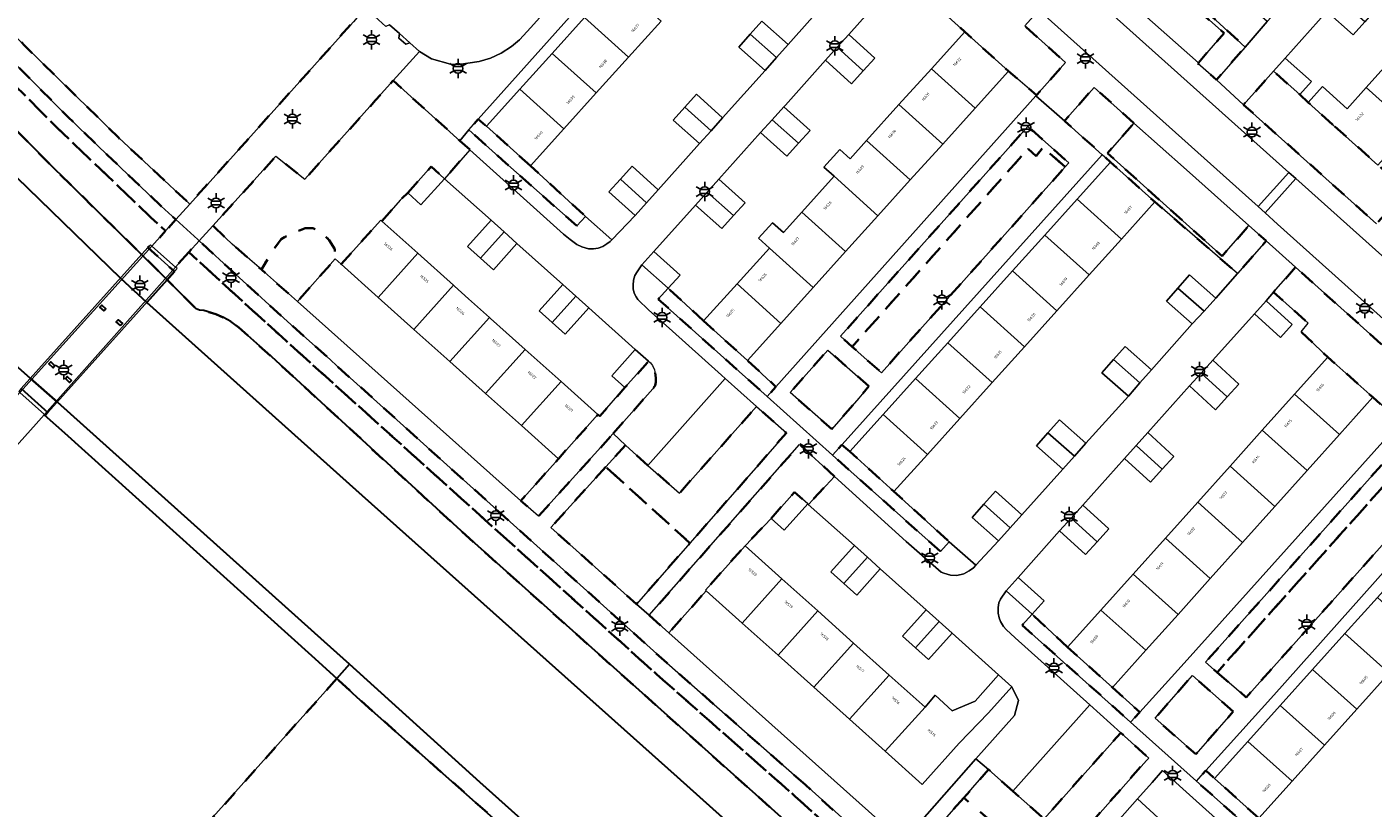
# Model space of a CAD drawing. Extents: x 105780 to 185197, y 477999 to 525027.
# Tile 289 of 562: x 107018 to 107194, y 478850 to 478952. Entities that reach past the tile are written whole.
import ezdxf
from ezdxf.enums import TextEntityAlignment as Align

# ---------------------------------------------------------------- set-up
doc = ezdxf.new("R2010")
doc.units = 0
doc.linetypes.add('XX-HIDDEN', pattern=[4, 2, -2])
for name, color, linetype, lineweight in [('B-GV-GR-MATERIAALGRENS-G', 252, 'XX-HIDDEN', 35), ('B-RO-IE-MEUBILAIR_WEGMEUBILAIR-S', 252, 'Continuous', 25), ('B-WE-GW-WATERGANG_SLOOT_INSTEEK-G', 252, 'Continuous', 30), ('B-XX-KG-KADASTRAAL_BEBOUWING-G', 252, 'Continuous', 20), ('B1-WE-KW-KUNSTWERK_DEK-BRUG', 252, 'Continuous', 18), ('B1-WE-KW-KUNSTWERK_LANDHOOFD-GV', 252, 'Continuous', 18), ('B1-WE-KW-KUNSTWERK_PIJLER-GV', 252, 'Continuous', 18), ('B1-WE-OG-BEBOUWING-T18', 7, 'Continuous', 18), ('B1-WE-OG-TERREIN_ERF-GV', 252, 'Continuous', 18), ('B1-WE-VH-VERHARDING_ASFALT-GV', 252, 'Continuous', 18), ('B1-WE-VH-VERHARDING_BETONSTRAATSTEEN-GV', 252, 'Continuous', 18), ('B1-WE-VH-VERHARDING_TEGEL-GV', 252, 'Continuous', 18)]:
    doc.layers.add(name, color=color, linetype=linetype, lineweight=lineweight)
doc.styles.add('NLCS-ISO', font='NLCS-ISO.ttf')
doc.styles.add('NLCS-ISO-M200-T18', font='NLCS-ISO.ttf', dxfattribs={"height": 0.36})

# ---------------------------------------------------------------- blocks, each defined once
blk = doc.blocks.new('B-SIE-WEG_LICHTMAST-SO')
at = {"ltscale": 0.1}
for p, q in [((-1.1, 0.63), (-2.19, 1.27)), ((0, 1.27), (0, 2.53)), ((1.1, 0.63), (2.19, 1.27)), ((-1.1, -0.63), (-2.19, -1.27)), ((0, -1.27), (0, -2.53)), ((1.1, -0.63), (2.19, -1.27))]:
    blk.add_line(p, q, dxfattribs=at)
at = {"flags": 128}
for points in [[(-1.16, 0.5), (1.16, 0.5)], [(-1.16, -0.5), (1.16, -0.5)]]:
    blk.add_lwpolyline(points, dxfattribs=at)
at = {"ltscale": 0.1}
blk.add_circle((0, 0), 1.27, dxfattribs=at)
at = {"style": 'NLCS-ISO'}
blk.add_attdef('TYPE', text='', height=1.8, dxfattribs=at).set_placement((0, 2.53), align=Align.BOTTOM_CENTER)

msp = doc.modelspace()

# ---------------------------------------------------------------- linework, layer by layer
at = {"layer": 'B-GV-GR-MATERIAALGRENS-G', "flags": 128}
for points in [[(106955.687, 479013.851), (106954.432, 479015.221), (106949.094, 479020.837), (106909.874, 479059.641), (106904.027, 479065.658), (106901.882, 479067.949), (106898.43, 479072.446), (106896.895, 479074.446), (106893.265, 479079.818), (106891.891, 479078.309), (106893.202, 479076.474), (106895.307, 479073.227), (106900.422, 479066.582), (106908.467, 479058.219), (106947.687, 479019.415), (106952.982, 479013.843), (106969.197, 478996.144), (107000.393, 478961.205), (107007.484, 478953.763), (107022.168, 478938.989), (107034.397, 478927.301), (107036.313, 478925.546), (107037.648, 478927.034), (107035.748, 478928.776), (107028.686, 478935.481), (107023.556, 478940.429), (107008.903, 478955.173), (107001.841, 478962.585), (106997.07, 478967.835), (106970.672, 478997.495), (106968.378, 479000)], [(106893.202, 479076.474), (106892.698, 479073.989), (106891.765, 479072.161), (106891.156, 479070.803), (106890.019, 479069.113), (106889.672, 479068.695), (106888.804, 479067.886), (106894.115, 479063.455), (106900.341, 479057.57), (106914.963, 479044.434), (106931.394, 479029.088), (106939.955, 479020.786), (106943.665, 479017.185), (106960.093, 479000), (106966.759, 478993.025), (106975.87, 478982.843), (106993.597, 478963.028), (107003.654, 478952.168), (107020.778, 478934.652), (107033.174, 478922.459), (107036.501, 478919.147), (107037.476, 478920.236), (107033.983, 478923.363), (107034.316, 478923.736), (107034.523, 478923.551), (107036.313, 478925.546), (107034.397, 478927.301), (107022.168, 478938.989), (107007.484, 478953.763), (107000.393, 478961.205), (106969.197, 478996.144), (106952.982, 479013.843), (106947.687, 479019.415), (106908.467, 479058.219), (106900.422, 479066.582), (106895.307, 479073.227)], [(106972.725, 479032.944), (106968.978, 479028.745), (106957.352, 479015.715), (106971.751, 479000), (106977.392, 478993.797), (106989.126, 478980.706), (107000, 478968.414), (107004.504, 478963.529), (107010.131, 478957.691), (107017.864, 478949.809), (107024.431, 478943.361), (107030.148, 478937.747), (107039.468, 478929.062), (107056.908, 478948.503), (107060.853, 478952.9), (107061.333, 478953.435), (107048.699, 478964.727), (107030.08, 478981.368), (107001.909, 479006.905), (106987.35, 479019.895)], [(107160.181, 478965.258), (107159.824, 478964.792), (107163.367, 478961.536), (107168.125, 478957.262), (107174.665, 478951.387), (107171.316, 478947.548), (107171.236, 478947.457), (107173.682, 478945.304), (107177.416, 478949.594), (107168.565, 478957.752), (107166.473, 478959.681), (107160.678, 478964.886)], [(107136.433, 478963.294), (107132.581, 478959.051), (107135.987, 478955.959), (107140.771, 478951.598), (107146.488, 478946.439), (107150.156, 478943.318), (107153.944, 478947.559), (107148.604, 478952.357)], [(107067.951, 478930.509), (107071.034, 478933.949), (107072.779, 478932.372), (107076.066, 478936.163), (107074.786, 478937.321), (107074.383, 478937.686), (107066.064, 478945.206), (107063.753, 478942.625), (107054.51, 478932.304), (107050.728, 478935.308), (107042.486, 478926.224), (107045.019, 478923.819), (107047.332, 478921.796), (107048.827, 478920.476), (107050.134, 478922.729), (107051.434, 478924.469), (107052.753, 478925.215), (107054.532, 478925.884), (107055.564, 478925.903), (107056.654, 478925.368), (107057.706, 478924.336), (107058.413, 478923.169), (107058.476, 478921.876), (107059.259, 478921.177), (107064.427, 478926.949), (107064.581, 478926.811), (107066.956, 478929.576)], [(107188.907, 478939.435), (107185.648, 478942.357), (107184.56, 478943.37), (107181.122, 478946.426), (107177.225, 478942.043), (107194.592, 478926.481), (107198.473, 478930.799), (107194.789, 478934.161)], [(107162.893, 478939.653), (107157.678, 478944.31), (107153.821, 478939.934), (107153.855, 478939.903), (107158.751, 478935.508), (107159.831, 478934.541), (107165.618, 478929.327), (107176.441, 478919.981), (107180.172, 478924.224), (107177.918, 478926.237), (107174.398, 478922.258), (107159.418, 478935.712)], [(107084.014, 478934.044), (107078.261, 478939.227), (107077.167, 478940.17), (107075.962, 478938.75), (107080.316, 478934.824), (107090.058, 478926.194), (107091.213, 478927.426)], [(107149.05, 478936.286), (107150.1, 478935.336), (107151.024, 478936.441), (107153.895, 478933.914), (107154.369, 478934.445), (107149.019, 478939.218), (107124.521, 478911.759), (107126.052, 478910.393)], [(107153.895, 478933.914), (107151.024, 478936.441), (107150.1, 478935.336), (107149.05, 478936.286), (107126.052, 478910.393), (107129.884, 478907.001)], [(107058.413, 478923.169), (107057.706, 478924.336), (107056.654, 478925.368), (107055.564, 478925.903), (107054.532, 478925.884), (107052.753, 478925.215), (107051.434, 478924.469), (107050.134, 478922.729), (107048.827, 478920.476), (107053.552, 478916.307), (107058.476, 478921.876)], [(107119.935, 478853.078), (107101.84, 478869.032), (107058.691, 478907.896), (107057.868, 478908.692), (107052.719, 478913.255), (107045.447, 478919.888), (107040.691, 478924.246), (107039.347, 478922.765), (107044.099, 478918.41), (107051.393, 478911.758), (107100.517, 478867.532), (107118.612, 478851.578), (107173.208, 478802.497), (107177.686, 478798.551), (107182.448, 478794.136), (107182.442, 478794.128), (107180.708, 478791.896), (107187.939, 478785.269), (107208.452, 478767.263), (107228.023, 478749.688), (107250.153, 478729.809), (107251.35, 478731.165), (107251.556, 478731.399), (107229.353, 478751.181), (107209.788, 478768.751), (107189.289, 478786.744), (107184.656, 478790.984), (107183.419, 478792.116), (107185.152, 478794.336), (107185.157, 478794.343), (107179.008, 478800.052), (107174.53, 478803.998)], [(107039.347, 478922.765), (107037.589, 478920.806), (107037.809, 478920.609), (107037.476, 478920.236), (107036.501, 478919.147), (107040.312, 478915.332), (107040.721, 478915.186), (107041.316, 478915.113), (107042.892, 478914.646), (107043.854, 478914.228), (107044.817, 478913.706), (107045.881, 478912.923), (107050.182, 478909.059), (107075.51, 478885.777), (107122.944, 478843.327), (107155.367, 478813.355), (107177.032, 478793.326), (107249.662, 478729.252), (107250.153, 478729.809), (107228.023, 478749.688), (107208.452, 478767.263), (107187.939, 478785.269), (107180.708, 478791.896), (107182.442, 478794.128), (107182.448, 478794.136), (107177.686, 478798.551), (107173.208, 478802.497), (107118.612, 478851.578), (107100.517, 478867.532), (107051.393, 478911.758), (107044.099, 478918.41)], [(107184.012, 478920.787), (107181.109, 478917.54), (107185.677, 478913.459), (107184.736, 478912.33), (107188.24, 478909.039), (107194.106, 478903.778), (107197.758, 478900.57), (107201.635, 478904.929), (107200.912, 478905.627)], [(107106.638, 478913.771), (107101.996, 478918.036), (107100.712, 478916.612), (107114.943, 478903.886), (107116.08, 478905.159), (107112.355, 478908.612)], [(107128.238, 478905.223), (107122.852, 478909.963), (107117.956, 478904.4), (107123.381, 478899.626), (107126.921, 478903.649)], [(107094.809, 478899.036), (107100.002, 478904.883), (107100.29, 478905.333), (107100.368, 478905.765), (107100.395, 478906.327), (107100.233, 478907.393), (107099.96, 478907.954), (107099.704, 478908.275), (107099.44, 478908.494), (107096.357, 478905.053), (107093.057, 478901.317), (107092.828, 478901.522), (107087.66, 478895.749), (107082.744, 478890.257), (107083.062, 478889.974), (107085.031, 478888.217)], [(107099.36, 478894.854), (107098.847, 478895.304), (107096.436, 478897.532), (107093.845, 478894.67), (107104.854, 478884.718), (107117.461, 478899.121), (107113.542, 478902.575), (107103.474, 478891.238)], [(107115.448, 478887.945), (107118.531, 478891.386), (107120.26, 478889.837), (107120.33, 478889.774), (107123.748, 478893.442), (107119.186, 478897.624), (107099.506, 478875.267), (107102.082, 478872.965), (107106.976, 478878.461), (107106.866, 478878.559), (107112.053, 478884.344)], [(107125.73, 478896.684), (107124.704, 478897.552), (107123.5, 478896.213), (107137.601, 478883.6), (107138.721, 478884.896), (107131.518, 478891.471)], [(107197.111, 478893.95), (107200.787, 478890.552), (107201.966, 478891.873), (107196.679, 478896.527), (107172.241, 478869.117), (107173.765, 478867.807)], [(107093.845, 478894.67), (107086.668, 478886.741), (107097.866, 478876.733), (107104.854, 478884.718)], [(107200.787, 478890.552), (107197.111, 478893.95), (107173.765, 478867.807), (107177.57, 478864.535)], [(107154.206, 478871.092), (107149.585, 478875.401), (107148.293, 478873.97), (107162.458, 478861.299), (107163.651, 478862.617), (107160.071, 478865.831)], [(107058.676, 478866.989), (107040.664, 478846.796), (107063.595, 478829.547), (107077.342, 478818.862), (107090.053, 478808.759), (107093.496, 478812.472), (107148.233, 478762.928), (107160.168, 478776.323), (107156.281, 478779.919), (107145.821, 478789.025), (107144.604, 478790.115), (107133.396, 478800.146), (107113.983, 478817.788), (107061.318, 478864.557)], [(107175.863, 478862.684), (107170.522, 478867.401), (107165.644, 478861.804), (107170.966, 478857.086)], [(107147.077, 478852.256), (107143.893, 478855.083), (107140.643, 478851.389), (107151.747, 478841.827), (107164.509, 478856.295), (107164.825, 478856.588), (107161.152, 478859.909), (107151.143, 478848.645)], [(107179.219, 478848.721), (107173.427, 478853.93), (107172.299, 478854.976), (107171.046, 478853.58), (107183.543, 478842.501), (107185.091, 478841.068), (107186.257, 478842.375)], [(107140.643, 478851.389), (107134.288, 478844.176), (107145.208, 478834.413), (107151.747, 478841.827)]]:
    msp.add_lwpolyline(points, close=True, dxfattribs=at)
at = {"layer": 'B-WE-GW-WATERGANG_SLOOT_INSTEEK-G', "flags": 128}
for points in [[(107013.747, 478935.484), (107030.421, 478919.384), (107033.864, 478916.201), (107036.501, 478919.147), (107033.174, 478922.459), (107020.778, 478934.652), (107003.654, 478952.168)], [(107215.154, 478753.875), (107192.477, 478774.079), (107185.205, 478780.617), (107185.368, 478780.808), (107184.299, 478781.718), (107184.156, 478781.56), (107171.654, 478792.8), (107138.728, 478822.218), (107103.193, 478854.146), (107062.001, 478890.927), (107061.184, 478891.657), (107033.864, 478916.201), (107030.421, 478919.384), (107013.747, 478935.484)], [(107122.944, 478843.327), (107075.51, 478885.777), (107050.182, 478909.059), (107045.881, 478912.923), (107044.817, 478913.706), (107043.854, 478914.228), (107042.892, 478914.646), (107041.316, 478915.113), (107040.721, 478915.186), (107040.312, 478915.332), (107036.501, 478919.147), (107033.864, 478916.201), (107061.184, 478891.657), (107062.001, 478890.927), (107103.193, 478854.146), (107138.728, 478822.218)], [(107017.439, 478904.922), (107020.932, 478901.795), (107020.598, 478901.423), (107020.464, 478901.542), (107020.423, 478901.496), (107023.073, 478899.134), (107055.385, 478870.018), (107058.676, 478866.989), (107060.342, 478868.857), (107057.027, 478871.852), (107057.019, 478871.843), (107022.175, 478903.144), (107018.659, 478906.245), (107011.873, 478912.23)], [(107011.873, 478912.23), (107018.659, 478906.245), (107022.175, 478903.144), (107057.019, 478871.843), (107057.027, 478871.852), (107060.342, 478868.857), (107077.402, 478853.444), (107098.971, 478834.123)]]:
    msp.add_lwpolyline(points, dxfattribs=at)
for points in [[(107028.278, 478915.076), (107027.719, 478915.576), (107027.953, 478915.837), (107028.511, 478915.336)], [(107030.424, 478913.155), (107029.865, 478913.655), (107030.098, 478913.916), (107030.657, 478913.415)], [(107021.847, 478907.907), (107021.614, 478907.647), (107021.055, 478908.147), (107021.288, 478908.408)], [(107023.993, 478905.986), (107023.76, 478905.726), (107023.201, 478906.226), (107023.434, 478906.487)], [(107060.342, 478868.857), (107058.676, 478866.989), (107061.318, 478864.557), (107113.983, 478817.788), (107133.396, 478800.146), (107144.604, 478790.115), (107145.821, 478789.025), (107156.281, 478779.919), (107160.168, 478776.323), (107148.233, 478762.928), (107150.149, 478761.194), (107162.065, 478774.569), (107163.388, 478776.091), (107160.298, 478778.896), (107146.049, 478791.728), (107098.971, 478834.123), (107077.402, 478853.444)]]:
    msp.add_lwpolyline(points, close=True, dxfattribs=at)
at = {"layer": 'B-XX-KG-KADASTRAAL_BEBOUWING-G', "flags": 128}
for points in [[(107095.312, 478958.154), (107091.083, 478953.459), (107096.836, 478948.276), (107101.066, 478952.97)], [(107189.617, 478955.945), (107188.107, 478954.247), (107191.545, 478951.191), (107193.055, 478952.889)], [(107091.083, 478953.459), (107086.854, 478948.765), (107092.607, 478943.582), (107096.836, 478948.276)], [(107112.727, 478951.276), (107116.166, 478948.229), (107117.67, 478949.936), (107114.236, 478952.979)], [(107112.727, 478951.276), (107111.218, 478949.573), (107114.661, 478946.522), (107116.166, 478948.229)], [(107125.616, 478951.24), (107124.086, 478949.556), (107127.491, 478946.463), (107129.021, 478948.147)], [(107140.771, 478951.598), (107136.404, 478946.758), (107142.121, 478941.599), (107146.488, 478946.439)], [(107086.854, 478948.765), (107082.624, 478944.07), (107088.377, 478938.887), (107092.607, 478943.582)], [(107124.086, 478949.556), (107122.555, 478947.871), (107125.96, 478944.778), (107127.491, 478946.463)], [(107197.477, 478948.993), (107193.259, 478944.289), (107199.141, 478939.015), (107203.359, 478943.719)], [(107136.404, 478946.758), (107132.171, 478942.067), (107137.888, 478936.908), (107142.121, 478941.599)], [(107182.653, 478948.148), (107181.122, 478946.426), (107184.56, 478943.37), (107186.091, 478945.092)], [(107082.624, 478944.07), (107078.261, 478939.227), (107084.014, 478934.044), (107088.377, 478938.887)], [(107104.179, 478941.724), (107107.601, 478938.65), (107109.114, 478940.335), (107105.692, 478943.409)], [(107193.259, 478944.289), (107190.775, 478941.518), (107187.541, 478944.433), (107185.648, 478942.357), (107188.907, 478939.435), (107194.789, 478934.161), (107199.141, 478939.015)], [(107104.179, 478941.724), (107102.665, 478940.039), (107106.087, 478936.965), (107107.601, 478938.65)], [(107117.138, 478941.78), (107115.611, 478940.093), (107119.021, 478937.006), (107120.548, 478938.693)], [(107132.171, 478942.067), (107127.937, 478937.375), (107133.654, 478932.216), (107137.888, 478936.908)], [(107115.611, 478940.093), (107114.084, 478938.406), (107117.494, 478935.319), (107119.021, 478937.006)], [(107127.937, 478937.375), (107125.781, 478934.985), (107124.445, 478936.191), (107122.368, 478933.89), (107123.704, 478932.684), (107129.421, 478927.525), (107133.654, 478932.216)], [(107155.467, 478929.697), (107161.255, 478924.483), (107165.618, 478929.327), (107159.831, 478934.541)], [(107072.779, 478932.372), (107071.034, 478933.949), (107067.951, 478930.509), (107069.687, 478928.953)], [(107095.77, 478932.326), (107099.179, 478929.237), (107100.687, 478930.901), (107097.278, 478933.99)], [(107123.704, 478932.684), (107119.471, 478927.993), (107125.188, 478922.834), (107129.421, 478927.525)], [(107095.77, 478932.326), (107094.262, 478930.662), (107097.671, 478927.573), (107099.179, 478929.237)], [(107108.632, 478932.306), (107107.111, 478930.615), (107110.532, 478927.539), (107112.053, 478929.23)], [(107107.111, 478930.615), (107105.59, 478928.923), (107109.011, 478925.847), (107110.532, 478927.539)], [(107155.467, 478929.697), (107151.238, 478925.002), (107157.026, 478919.788), (107161.255, 478924.483)], [(107119.471, 478927.993), (107117.064, 478925.325), (107115.653, 478926.598), (107113.827, 478924.575), (107115.238, 478923.302), (107120.955, 478918.143), (107125.188, 478922.834)], [(107069.26, 478922.622), (107064.581, 478926.811), (107064.427, 478926.949), (107059.259, 478921.177), (107064.092, 478916.85)], [(107080.544, 478925.428), (107078.849, 478926.946), (107075.766, 478923.506), (107077.461, 478921.987)], [(107082.239, 478923.909), (107080.544, 478925.428), (107077.461, 478921.987), (107079.156, 478920.468)], [(107151.238, 478925.002), (107147.009, 478920.307), (107152.797, 478915.093), (107157.026, 478919.788)], [(107073.944, 478918.429), (107069.26, 478922.622), (107064.092, 478916.85), (107068.776, 478912.657)], [(107100.141, 478922.847), (107098.58, 478921.116), (107101.996, 478918.036), (107103.557, 478919.767)], [(107115.238, 478923.302), (107111.005, 478918.61), (107116.722, 478913.451), (107120.955, 478918.143)], [(107147.009, 478920.307), (107142.78, 478915.612), (107148.568, 478910.399), (107152.797, 478915.093)], [(107089.934, 478917.013), (107088.243, 478918.528), (107085.16, 478915.087), (107086.851, 478913.572)], [(107111.005, 478918.61), (107106.638, 478913.771), (107112.355, 478908.612), (107116.722, 478913.451)], [(107168.629, 478918.071), (107172.077, 478915.034), (107173.576, 478916.743), (107170.131, 478919.777)], [(107078.628, 478914.235), (107075.922, 478916.658), (107074.087, 478918.3), (107073.944, 478918.429), (107068.776, 478912.657), (107073.459, 478908.463)], [(107091.625, 478915.497), (107089.934, 478917.013), (107086.851, 478913.572), (107088.542, 478912.056)], [(107168.629, 478918.071), (107167.126, 478916.365), (107170.513, 478913.381), (107172.077, 478915.034)], [(107142.78, 478915.612), (107138.551, 478910.917), (107144.339, 478905.704), (107148.568, 478910.399)], [(107180.189, 478916.419), (107178.639, 478914.716), (107182.041, 478911.619), (107183.591, 478913.322)], [(107083.311, 478910.042), (107080.823, 478912.27), (107078.77, 478914.108), (107078.628, 478914.235), (107073.459, 478908.463), (107078.143, 478904.27)], [(107087.995, 478905.849), (107083.311, 478910.042), (107078.143, 478904.27), (107082.827, 478900.076)], [(107099.44, 478908.494), (107097.704, 478910.049), (107094.621, 478906.609), (107096.357, 478905.053)], [(107138.551, 478910.917), (107134.322, 478906.222), (107140.109, 478901.009), (107144.339, 478905.704)], [(107160.214, 478908.703), (107163.66, 478905.652), (107165.162, 478907.355), (107161.722, 478910.415)], [(107160.214, 478908.703), (107158.705, 478906.99), (107162.157, 478903.949), (107163.66, 478905.652)], [(107173.2, 478908.621), (107171.667, 478906.942), (107175.064, 478903.84), (107176.597, 478905.519)], [(107188.24, 478909.039), (107183.885, 478904.184), (107189.751, 478898.923), (107194.106, 478903.778)], [(107134.322, 478906.222), (107130.093, 478901.527), (107135.88, 478896.314), (107140.109, 478901.009)], [(107171.667, 478906.942), (107170.133, 478905.263), (107173.53, 478902.161), (107175.064, 478903.84)], [(107087.995, 478905.849), (107082.827, 478900.076), (107087.66, 478895.749), (107092.828, 478901.522)], [(107183.885, 478904.184), (107179.665, 478899.478), (107185.53, 478894.217), (107189.751, 478898.923)], [(107130.093, 478901.527), (107125.73, 478896.684), (107131.518, 478891.471), (107135.88, 478896.314)], [(107151.644, 478899.132), (107155.096, 478896.091), (107156.604, 478897.803), (107153.152, 478900.844)], [(107179.665, 478899.478), (107175.444, 478894.772), (107181.31, 478889.511), (107185.53, 478894.217)], [(107151.644, 478899.132), (107150.135, 478897.419), (107153.587, 478894.378), (107155.096, 478896.091)], [(107163.188, 478897.476), (107161.654, 478895.797), (107165.051, 478892.695), (107166.585, 478894.374)], [(107164.721, 478899.155), (107163.188, 478897.476), (107166.585, 478894.374), (107168.118, 478896.053)], [(107175.444, 478894.772), (107171.223, 478890.065), (107177.088, 478884.804), (107181.31, 478889.511)], [(107115.448, 478887.945), (107117.177, 478886.396), (107120.26, 478889.837), (107118.531, 478891.386)], [(107143.261, 478889.781), (107146.697, 478886.723), (107148.212, 478888.425), (107144.776, 478891.483)], [(107143.261, 478889.781), (107141.746, 478888.079), (107145.182, 478885.021), (107146.697, 478886.723)], [(107156.223, 478889.672), (107154.69, 478887.988), (107158.091, 478884.891), (107159.624, 478886.575)], [(107171.223, 478890.065), (107167.002, 478885.359), (107172.868, 478880.098), (107177.088, 478884.804)], [(107154.69, 478887.988), (107153.156, 478886.304), (107156.557, 478883.207), (107158.091, 478884.891)], [(107167.002, 478885.359), (107162.781, 478880.653), (107168.647, 478875.392), (107172.868, 478880.098)], [(107116.874, 478880.021), (107112.053, 478884.344), (107106.866, 478878.559), (107106.976, 478878.461), (107111.687, 478874.236)], [(107128.04, 478882.865), (107126.348, 478884.381), (107123.265, 478880.94), (107124.957, 478879.424)], [(107129.731, 478881.349), (107128.04, 478882.865), (107124.957, 478879.424), (107126.648, 478877.909)], [(107121.547, 478875.832), (107116.874, 478880.021), (107111.687, 478874.236), (107116.359, 478870.046)], [(107147.741, 478880.222), (107146.172, 478878.485), (107149.585, 478875.401), (107151.154, 478877.138)], [(107162.781, 478880.653), (107158.56, 478875.947), (107164.426, 478870.686), (107168.647, 478875.392)], [(107200.497, 478872.384), (107194.705, 478877.592), (107190.476, 478872.89), (107196.268, 478867.681), (107198.692, 478865.501), (107202.921, 478870.204)], [(107126.219, 478871.642), (107121.547, 478875.832), (107116.359, 478870.046), (107121.032, 478865.857)], [(107137.433, 478874.448), (107135.737, 478875.967), (107132.654, 478872.526), (107134.349, 478871.007)], [(107158.56, 478875.947), (107154.206, 478871.092), (107160.071, 478865.831), (107164.426, 478870.686)], [(107139.128, 478872.929), (107137.433, 478874.448), (107134.349, 478871.007), (107136.044, 478869.488)], [(107190.476, 478872.89), (107186.247, 478868.187), (107192.039, 478862.978), (107196.268, 478867.681)], [(107130.891, 478867.453), (107126.219, 478871.642), (107121.032, 478865.857), (107125.704, 478861.667)], [(107143.854, 478862.49), (107146.937, 478865.93), (107145.201, 478867.486), (107142.118, 478864.046), (107139.135, 478862.785), (107136.909, 478864.806), (107135.584, 478863.246), (107130.376, 478857.478), (107135.197, 478853.155), (107140.025, 478858.539)], [(107186.247, 478868.187), (107182.018, 478863.484), (107187.81, 478858.275), (107192.039, 478862.978)], [(107135.584, 478863.246), (107130.891, 478867.453), (107125.704, 478861.667), (107130.376, 478857.478)], [(107182.018, 478863.484), (107177.789, 478858.781), (107183.581, 478853.572), (107187.81, 478858.275)], [(107177.789, 478858.781), (107173.427, 478853.93), (107179.219, 478848.721), (107183.581, 478853.572)]]:
    msp.add_lwpolyline(points, close=True, dxfattribs=at)
at = {"layer": 'B1-WE-KW-KUNSTWERK_DEK-BRUG', "flags": 128}
msp.add_lwpolyline([(107017.105, 478904.549), (107017.268, 478904.404), (107020.464, 478901.542), (107020.598, 478901.423), (107020.932, 478901.795), (107037.476, 478920.236), (107037.809, 478920.609), (107037.589, 478920.806), (107034.523, 478923.551), (107034.316, 478923.736), (107033.983, 478923.363), (107017.439, 478904.922)], close=True, dxfattribs=at)
at = {"layer": 'B1-WE-KW-KUNSTWERK_LANDHOOFD-GV', "flags": 128}
for points in [[(107034.523, 478923.551), (107034.316, 478923.736), (107033.983, 478923.363), (107037.476, 478920.236), (107037.809, 478920.609), (107037.589, 478920.806)], [(107017.439, 478904.922), (107017.105, 478904.549), (107017.268, 478904.404), (107020.464, 478901.542), (107020.598, 478901.423), (107020.932, 478901.795)]]:
    msp.add_lwpolyline(points, close=True, dxfattribs=at)
at = {"layer": 'B1-WE-KW-KUNSTWERK_PIJLER-GV', "flags": 128}
for points in [[(107027.719, 478915.576), (107028.278, 478915.076), (107028.511, 478915.336), (107027.953, 478915.837)], [(107029.865, 478913.655), (107030.424, 478913.155), (107030.657, 478913.415), (107030.098, 478913.916)], [(107021.055, 478908.147), (107021.614, 478907.647), (107021.847, 478907.907), (107021.288, 478908.408)], [(107023.201, 478906.226), (107023.76, 478905.726), (107023.993, 478905.986), (107023.434, 478906.487)]]:
    msp.add_lwpolyline(points, close=True, dxfattribs=at)
at = {"layer": 'B1-WE-OG-TERREIN_ERF-GV', "flags": 128}
for points in [[(107196.099, 478992.665), (107191.886, 478987.974), (107187.672, 478983.283), (107183.459, 478978.593), (107179.246, 478973.902), (107175.033, 478969.211), (107170.82, 478964.521), (107166.473, 478959.681), (107168.565, 478957.752), (107177.416, 478949.594), (107180.313, 478952.922), (107176.877, 478955.98), (107178.38, 478957.669), (107179.882, 478959.357), (107183.318, 478956.299), (107188.661, 478962.268), (107185.238, 478965.341), (107186.755, 478967.031), (107188.272, 478968.721), (107191.695, 478965.648), (107197.23, 478971.847), (107193.798, 478974.91), (107195.3, 478976.593)], [(107196.592, 478963.709), (107191.126, 478957.643), (107194.564, 478954.587), (107193.055, 478952.889), (107191.545, 478951.191), (107188.107, 478954.247), (107182.653, 478948.148), (107186.091, 478945.092), (107184.56, 478943.37), (107185.648, 478942.357), (107187.541, 478944.433), (107190.775, 478941.518), (107193.259, 478944.289), (107197.477, 478948.993)], [(107131.034, 478957.347), (107125.616, 478951.24), (107129.021, 478948.147), (107127.491, 478946.463), (107125.96, 478944.778), (107122.555, 478947.871), (107117.343, 478942.01), (107117.138, 478941.78), (107120.548, 478938.693), (107119.021, 478937.006), (107117.494, 478935.319), (107114.084, 478938.406), (107108.632, 478932.306), (107112.053, 478929.23), (107110.532, 478927.539), (107109.011, 478925.847), (107105.59, 478928.923), (107100.141, 478922.847), (107103.557, 478919.767), (107101.996, 478918.036), (107106.638, 478913.771), (107111.005, 478918.61), (107115.238, 478923.302), (107113.827, 478924.575), (107115.653, 478926.598), (107117.064, 478925.325), (107119.471, 478927.993), (107123.704, 478932.684), (107122.368, 478933.89), (107124.445, 478936.191), (107125.781, 478934.985), (107127.937, 478937.375), (107132.171, 478942.067), (107136.404, 478946.758), (107140.771, 478951.598), (107135.987, 478955.959)], [(107101.066, 478952.97), (107096.836, 478948.276), (107092.607, 478943.582), (107088.377, 478938.887), (107084.014, 478934.044), (107091.213, 478927.426), (107094.653, 478924.369), (107097.671, 478927.573), (107094.262, 478930.662), (107095.77, 478932.326), (107097.278, 478933.99), (107100.687, 478930.901), (107106.087, 478936.965), (107102.665, 478940.039), (107104.179, 478941.724), (107105.692, 478943.409), (107109.114, 478940.335), (107114.661, 478946.522), (107111.218, 478949.573), (107112.727, 478951.276), (107114.236, 478952.979), (107117.67, 478949.936), (107123.024, 478955.934)], [(107023.073, 478899.134), (107020.423, 478901.496), (107019.377, 478900.328), (106997.91, 478876.345), (106997.444, 478876.431), (106994.331, 478872.927), (106997.993, 478869.886), (106996.211, 478867.659), (106995.186, 478866.379), (106996.106, 478865.74)], [(107003.643, 478857.601), (107009.532, 478853.249), (107012.014, 478851.57), (107020.585, 478845.548), (107024.829, 478842.506), (107032.066, 478837.137), (107032.724, 478837.895), (107040.664, 478846.796), (107058.676, 478866.989), (107055.385, 478870.018), (107023.073, 478899.134)], [(107196.268, 478867.681), (107192.039, 478862.978), (107187.81, 478858.275), (107183.581, 478853.572), (107179.219, 478848.721)], [(107166.052, 478848.774), (107163.37, 478851.247), (107147.034, 478832.781)]]:
    msp.add_lwpolyline(points, dxfattribs=at)
for points in [[(107095.312, 478958.154), (107099.542, 478962.848), (107103.771, 478967.543), (107108.001, 478972.238), (107112.364, 478977.081), (107111.875, 478977.544), (107111.126, 478978.153), (107077.167, 478940.17), (107078.261, 478939.227), (107082.624, 478944.07), (107086.854, 478948.765), (107091.083, 478953.459)], [(107150.062, 478943.212), (107150.156, 478943.318), (107146.488, 478946.439), (107142.121, 478941.599), (107137.888, 478936.908), (107133.654, 478932.216), (107129.421, 478927.525), (107125.188, 478922.834), (107120.955, 478918.143), (107116.722, 478913.451), (107112.355, 478908.612), (107116.08, 478905.159)], [(107142.78, 478915.612), (107147.009, 478920.307), (107151.238, 478925.002), (107155.467, 478929.697), (107159.831, 478934.541), (107158.751, 478935.508), (107124.76, 478897.615), (107124.704, 478897.552), (107125.73, 478896.684), (107130.093, 478901.527), (107134.322, 478906.222), (107138.551, 478910.917)], [(107088.243, 478918.528), (107082.239, 478923.909), (107079.156, 478920.468), (107077.461, 478921.987), (107075.766, 478923.506), (107078.849, 478926.946), (107072.779, 478932.372), (107069.687, 478928.953), (107067.951, 478930.509), (107066.956, 478929.576), (107064.581, 478926.811), (107069.26, 478922.622), (107073.944, 478918.429), (107074.087, 478918.3), (107075.922, 478916.658), (107078.628, 478914.235), (107078.77, 478914.108), (107080.823, 478912.27), (107083.311, 478910.042), (107087.995, 478905.849), (107092.828, 478901.522), (107093.057, 478901.317), (107096.357, 478905.053), (107094.621, 478906.609), (107097.704, 478910.049), (107091.625, 478915.497), (107088.542, 478912.056), (107086.851, 478913.572), (107085.16, 478915.087)], [(107158.705, 478906.99), (107160.214, 478908.703), (107161.722, 478910.415), (107165.162, 478907.355), (107170.513, 478913.381), (107167.126, 478916.365), (107168.629, 478918.071), (107170.131, 478919.777), (107173.576, 478916.743), (107176.441, 478919.981), (107165.618, 478929.327), (107161.255, 478924.483), (107157.026, 478919.788), (107152.797, 478915.093), (107148.568, 478910.399), (107144.339, 478905.704), (107140.109, 478901.009), (107135.88, 478896.314), (107131.518, 478891.471), (107138.721, 478884.896), (107142.221, 478881.807), (107145.182, 478885.021), (107141.746, 478888.079), (107143.261, 478889.781), (107144.776, 478891.483), (107148.212, 478888.425), (107153.587, 478894.378), (107150.135, 478897.419), (107151.644, 478899.132), (107153.152, 478900.844), (107156.604, 478897.803), (107162.157, 478903.949)], [(107068.776, 478912.657), (107064.092, 478916.85), (107059.259, 478921.177), (107058.476, 478921.876), (107053.552, 478916.307), (107082.744, 478890.257), (107087.66, 478895.749), (107082.827, 478900.076), (107078.143, 478904.27), (107073.459, 478908.463)], [(107179.665, 478899.478), (107183.885, 478904.184), (107188.24, 478909.039), (107184.736, 478912.33), (107185.677, 478913.459), (107181.109, 478917.54), (107180.189, 478916.419), (107183.591, 478913.322), (107182.041, 478911.619), (107178.639, 478914.716), (107173.2, 478908.621), (107176.597, 478905.519), (107175.064, 478903.84), (107173.53, 478902.161), (107170.133, 478905.263), (107164.721, 478899.155), (107168.118, 478896.053), (107166.585, 478894.374), (107165.051, 478892.695), (107161.654, 478895.797), (107156.223, 478889.672), (107159.624, 478886.575), (107158.091, 478884.891), (107156.557, 478883.207), (107153.156, 478886.304), (107147.741, 478880.222), (107151.154, 478877.138), (107149.585, 478875.401), (107154.206, 478871.092), (107158.56, 478875.947), (107162.781, 478880.653), (107167.002, 478885.359), (107171.223, 478890.065), (107175.444, 478894.772)], [(107197.724, 478900.533), (107197.758, 478900.57), (107194.106, 478903.778), (107189.751, 478898.923), (107185.53, 478894.217), (107181.31, 478889.511), (107177.088, 478884.804), (107172.868, 478880.098), (107168.647, 478875.392), (107164.426, 478870.686), (107160.071, 478865.831), (107163.651, 478862.617), (107169.433, 478869.003)], [(107194.705, 478877.592), (107198.934, 478882.295), (107203.162, 478886.998), (107207.525, 478891.849), (107206.242, 478892.957), (107181.153, 478864.834), (107172.299, 478854.976), (107173.427, 478853.93), (107177.789, 478858.781), (107182.018, 478863.484), (107186.247, 478868.187), (107190.476, 478872.89)], [(107135.737, 478875.967), (107129.731, 478881.349), (107126.648, 478877.909), (107124.957, 478879.424), (107123.265, 478880.94), (107126.348, 478884.381), (107120.311, 478889.753), (107120.33, 478889.774), (107120.26, 478889.837), (107117.177, 478886.396), (107115.448, 478887.945), (107112.053, 478884.344), (107116.874, 478880.021), (107121.547, 478875.832), (107126.219, 478871.642), (107130.891, 478867.453), (107135.584, 478863.246), (107136.909, 478864.806), (107139.135, 478862.785), (107142.118, 478864.046), (107145.201, 478867.486), (107139.128, 478872.929), (107136.044, 478869.488), (107134.349, 478871.007), (107132.654, 478872.526)], [(107121.032, 478865.857), (107116.359, 478870.046), (107111.687, 478874.236), (107106.976, 478878.461), (107102.082, 478872.965), (107132.67, 478845.621), (107142.241, 478856.498), (107147.286, 478862.168), (107147.79, 478864.105), (107146.937, 478865.93), (107143.854, 478862.49), (107140.025, 478858.539), (107135.197, 478853.155), (107130.376, 478857.478), (107125.704, 478861.667)]]:
    msp.add_lwpolyline(points, close=True, dxfattribs=at)
at = {"layer": 'B1-WE-VH-VERHARDING_ASFALT-GV', "flags": 128}
for points in [[(106989.126, 478980.706), (106977.392, 478993.797), (106971.751, 479000), (106957.352, 479015.715), (106955.687, 479013.851), (106968.378, 479000), (106970.672, 478997.495), (106997.07, 478967.835), (107001.841, 478962.585), (107008.903, 478955.173), (107023.556, 478940.429), (107028.686, 478935.481), (107035.748, 478928.776), (107037.648, 478927.034), (107039.468, 478929.062), (107030.148, 478937.747), (107024.431, 478943.361), (107017.864, 478949.809), (107010.131, 478957.691), (107004.504, 478963.529), (107000, 478968.414)], [(107154.475, 478958.89), (107154.093, 478959.233), (107146.931, 478965.653), (107135.55, 478975.869), (107132.81, 478978.327), (107124.66, 478985.636), (107122.608, 478987.583), (107122.152, 478988.142), (107117.807, 478983.322), (107118.619, 478982.873), (107119.613, 478982.006), (107150.441, 478954.4), (107179.124, 478928.715), (107183.154, 478933.201)], [(107184.059, 478932.389), (107183.154, 478933.201), (107179.124, 478928.715), (107180.03, 478927.904)], [(107184.059, 478932.389), (107180.03, 478927.904), (107181.666, 478926.439), (107241.214, 478873.034), (107245.275, 478877.554)]]:
    msp.add_lwpolyline(points, close=True, dxfattribs=at)
msp.add_lwpolyline([(107065.575, 478952.512), (107066.875, 478951.351), (107068.212, 478950.158), (107069.483, 478949.023), (107071.075, 478948.033), (107073.556, 478947.356), (107074.621, 478947.316), (107077.307, 478947.709), (107078.765, 478948.138), (107080.174, 478948.785), (107081.514, 478949.666), (107082.566, 478950.542), (107084.045, 478952.14), (107105.549, 478976.084)], dxfattribs=at)
at = {"layer": 'B1-WE-VH-VERHARDING_BETONSTRAATSTEEN-GV', "flags": 128}
for points in [[(107111.126, 478978.153), (107109.034, 478980.081), (107105.549, 478976.084), (107084.045, 478952.14), (107082.566, 478950.542), (107081.514, 478949.666), (107080.174, 478948.785), (107078.765, 478948.138), (107077.307, 478947.709), (107074.621, 478947.316), (107073.556, 478947.356), (107071.075, 478948.033), (107069.483, 478949.023), (107066.064, 478945.206), (107074.383, 478937.686), (107074.786, 478937.321), (107075.962, 478938.75), (107077.167, 478940.17)], [(107168.125, 478957.262), (107163.367, 478961.536), (107159.824, 478964.792), (107156.31, 478960.885), (107171.316, 478947.548), (107174.665, 478951.387)], [(107063.753, 478942.625), (107066.064, 478945.206), (107069.483, 478949.023), (107068.212, 478950.158), (107067.689, 478949.973), (107066.809, 478950.737), (107066.875, 478951.351), (107065.575, 478952.512), (107065.094, 478952.284), (107062.69, 478954.445), (107062.759, 478955.025), (107061.333, 478953.435), (107060.853, 478952.9), (107056.908, 478948.503), (107039.468, 478929.062), (107037.648, 478927.034), (107040.517, 478924.405), (107040.691, 478924.246), (107042.486, 478926.224), (107050.728, 478935.308), (107054.51, 478932.304)], [(107066.875, 478951.351), (107066.809, 478950.737), (107067.689, 478949.973), (107068.212, 478950.158)], [(107169.743, 478933.537), (107162.893, 478939.653), (107159.418, 478935.712), (107174.398, 478922.258), (107177.918, 478926.237)], [(107040.691, 478924.246), (107040.517, 478924.405), (107037.648, 478927.034), (107036.313, 478925.546), (107034.523, 478923.551), (107037.589, 478920.806), (107039.347, 478922.765)], [(107161.654, 478895.797), (107163.188, 478897.476), (107164.721, 478899.155), (107170.133, 478905.263), (107171.667, 478906.942), (107173.2, 478908.621), (107178.639, 478914.716), (107180.189, 478916.419), (107181.109, 478917.54), (107184.012, 478920.787), (107180.172, 478924.224), (107176.441, 478919.981), (107173.576, 478916.743), (107172.077, 478915.034), (107170.513, 478913.381), (107165.162, 478907.355), (107163.66, 478905.652), (107162.157, 478903.949), (107156.604, 478897.803), (107155.096, 478896.091), (107153.587, 478894.378), (107148.212, 478888.425), (107146.697, 478886.723), (107145.182, 478885.021), (107142.221, 478881.807), (107141.919, 478881.494), (107141.349, 478881.067), (107140.64, 478880.686), (107139.722, 478880.478), (107138.929, 478880.504), (107138.033, 478880.762), (107137.695, 478880.916), (107136.997, 478881.5), (107133.101, 478884.937), (107123.748, 478893.442), (107120.33, 478889.774), (107120.311, 478889.753), (107126.348, 478884.381), (107128.04, 478882.865), (107129.731, 478881.349), (107135.737, 478875.967), (107137.433, 478874.448), (107139.128, 478872.929), (107145.201, 478867.486), (107146.937, 478865.93), (107147.79, 478864.105), (107147.286, 478862.168), (107142.241, 478856.498), (107143.893, 478855.083), (107147.077, 478852.256), (107157.114, 478863.551), (107147.38, 478872.328), (107146.18, 478873.41), (107145.815, 478873.821), (107145.451, 478874.445), (107145.252, 478874.949), (107145.14, 478875.556), (107145.141, 478876.299), (107145.232, 478876.891), (107145.441, 478877.378), (107146.172, 478878.485), (107147.741, 478880.222), (107153.156, 478886.304), (107154.69, 478887.988), (107156.223, 478889.672)], [(107017.268, 478904.404), (107020.464, 478901.542), (107037.589, 478920.806), (107034.523, 478923.551)], [(107113.542, 478902.575), (107109.465, 478906.233), (107099.36, 478894.854), (107103.474, 478891.238)], [(107019.377, 478900.328), (107020.423, 478901.496), (107020.464, 478901.542), (107017.268, 478904.404), (107017.221, 478904.352), (107016.18, 478903.19), (106995.831, 478880.473), (106995.362, 478879.95), (106994.54, 478879.041), (106991.26, 478875.416), (106994.331, 478872.927), (106997.444, 478876.431), (106997.91, 478876.345)], [(107161.152, 478859.909), (107157.114, 478863.551), (107147.077, 478852.256), (107151.143, 478848.645)]]:
    msp.add_lwpolyline(points, close=True, dxfattribs=at)
for points in [[(107197.23, 478971.847), (107191.695, 478965.648), (107190.178, 478963.958), (107188.661, 478962.268), (107183.318, 478956.299), (107181.816, 478954.611), (107180.313, 478952.922), (107177.416, 478949.594), (107173.682, 478945.304), (107177.225, 478942.043), (107181.122, 478946.426), (107182.653, 478948.148), (107188.107, 478954.247), (107189.617, 478955.945), (107191.126, 478957.643), (107196.592, 478963.709)], [(107123.024, 478955.934), (107117.67, 478949.936), (107116.166, 478948.229), (107114.661, 478946.522), (107109.114, 478940.335), (107107.601, 478938.65), (107106.087, 478936.965), (107100.687, 478930.901), (107099.179, 478929.237), (107097.671, 478927.573), (107094.653, 478924.369), (107094.439, 478924.142), (107094.003, 478923.834), (107093.442, 478923.523), (107092.846, 478923.277), (107092.237, 478923.184), (107091.607, 478923.215), (107090.718, 478923.445), (107090.081, 478923.765), (107089.195, 478924.4), (107088.338, 478925.134), (107076.066, 478936.163), (107072.779, 478932.372), (107078.849, 478926.946), (107080.544, 478925.428), (107082.239, 478923.909), (107088.243, 478918.528), (107089.934, 478917.013), (107091.625, 478915.497), (107097.704, 478910.049), (107099.44, 478908.494), (107099.704, 478908.275), (107099.96, 478907.954), (107100.233, 478907.393), (107100.395, 478906.327), (107100.368, 478905.765), (107100.29, 478905.333), (107100.002, 478904.883), (107094.809, 478899.036), (107096.436, 478897.532), (107098.847, 478895.304), (107099.36, 478894.854), (107109.465, 478906.233), (107108.958, 478906.689), (107102.124, 478912.821), (107099.491, 478915.183), (107098.055, 478916.58), (107097.801, 478916.934), (107097.577, 478917.422), (107097.448, 478917.973), (107097.419, 478918.464), (107097.456, 478919.084), (107097.663, 478919.718), (107097.935, 478920.207), (107098.58, 478921.116), (107100.141, 478922.847), (107105.59, 478928.923), (107107.111, 478930.615), (107108.632, 478932.306), (107114.084, 478938.406), (107115.611, 478940.093), (107117.138, 478941.78), (107117.343, 478942.01), (107122.555, 478947.871), (107124.086, 478949.556), (107125.616, 478951.24), (107131.034, 478957.347)], [(107184.405, 478839.019), (107171.005, 478851.01), (107166.639, 478854.964), (107165.248, 478853.382), (107163.37, 478851.247), (107166.052, 478848.774)]]:
    msp.add_lwpolyline(points, dxfattribs=at)
at = {"layer": 'B1-WE-VH-VERHARDING_TEGEL-GV', "flags": 128}
for points in [[(107194.592, 478926.481), (107177.225, 478942.043), (107173.682, 478945.304), (107171.236, 478947.457), (107171.316, 478947.548), (107156.31, 478960.885), (107154.815, 478959.268), (107154.617, 478959.222), (107154.093, 478959.233), (107154.475, 478958.89), (107183.154, 478933.201), (107184.059, 478932.389), (107245.275, 478877.554)], [(107241.214, 478873.034), (107181.666, 478926.439), (107180.03, 478927.904), (107179.124, 478928.715), (107150.441, 478954.4), (107148.604, 478952.357), (107153.944, 478947.559), (107150.156, 478943.318), (107150.062, 478943.212), (107153.855, 478939.903), (107153.821, 478939.934), (107157.678, 478944.31), (107162.893, 478939.653), (107169.743, 478933.537), (107177.918, 478926.237), (107180.172, 478924.224), (107184.012, 478920.787), (107200.912, 478905.627)], [(107134.288, 478844.176), (107140.643, 478851.389), (107143.893, 478855.083), (107142.241, 478856.498), (107132.67, 478845.621), (107102.082, 478872.965), (107099.506, 478875.267), (107097.866, 478876.733), (107086.668, 478886.741), (107093.845, 478894.67), (107096.436, 478897.532), (107094.809, 478899.036), (107085.031, 478888.217), (107083.062, 478889.974), (107082.744, 478890.257), (107053.552, 478916.307), (107048.827, 478920.476), (107047.332, 478921.796), (107045.019, 478923.819), (107042.486, 478926.224), (107040.691, 478924.246), (107045.447, 478919.888), (107052.719, 478913.255), (107057.868, 478908.692), (107058.691, 478907.896), (107101.84, 478869.032), (107119.935, 478853.078), (107174.53, 478803.998)], [(107183.543, 478842.501), (107171.046, 478853.58), (107162.458, 478861.299), (107148.293, 478873.97), (107149.585, 478875.401), (107146.172, 478878.485), (107145.441, 478877.378), (107145.232, 478876.891), (107145.141, 478876.299), (107145.14, 478875.556), (107145.252, 478874.949), (107145.451, 478874.445), (107145.815, 478873.821), (107146.18, 478873.41), (107147.38, 478872.328), (107157.114, 478863.551), (107161.152, 478859.909), (107164.825, 478856.588), (107164.509, 478856.295), (107151.747, 478841.827)], [(107147.034, 478832.781), (107163.37, 478851.247), (107165.248, 478853.382), (107166.639, 478854.964), (107171.005, 478851.01), (107184.405, 478839.019)]]:
    msp.add_lwpolyline(points, dxfattribs=at)
for points in [[(107153.855, 478939.903), (107150.062, 478943.212), (107116.08, 478905.159), (107114.943, 478903.886), (107123.5, 478896.213), (107124.704, 478897.552), (107124.76, 478897.615), (107158.751, 478935.508)], [(107080.316, 478934.824), (107075.962, 478938.75), (107074.786, 478937.321), (107076.066, 478936.163), (107088.338, 478925.134), (107089.195, 478924.4), (107090.081, 478923.765), (107090.718, 478923.445), (107091.607, 478923.215), (107092.237, 478923.184), (107092.846, 478923.277), (107093.442, 478923.523), (107094.003, 478923.834), (107094.439, 478924.142), (107094.653, 478924.369), (107091.213, 478927.426), (107090.058, 478926.194)], [(107154.369, 478934.445), (107153.895, 478933.914), (107129.884, 478907.001), (107126.052, 478910.393), (107124.521, 478911.759), (107149.019, 478939.218)], [(107114.943, 478903.886), (107100.712, 478916.612), (107101.996, 478918.036), (107098.58, 478921.116), (107097.935, 478920.207), (107097.663, 478919.718), (107097.456, 478919.084), (107097.419, 478918.464), (107097.448, 478917.973), (107097.577, 478917.422), (107097.801, 478916.934), (107098.055, 478916.58), (107099.491, 478915.183), (107102.124, 478912.821), (107108.958, 478906.689), (107109.465, 478906.233), (107113.542, 478902.575), (107117.461, 478899.121), (107104.854, 478884.718), (107097.866, 478876.733), (107099.506, 478875.267), (107119.186, 478897.624), (107123.748, 478893.442), (107133.101, 478884.937), (107136.997, 478881.5), (107137.695, 478880.916), (107138.033, 478880.762), (107138.929, 478880.504), (107139.722, 478880.478), (107140.64, 478880.686), (107141.349, 478881.067), (107141.919, 478881.494), (107142.221, 478881.807), (107138.721, 478884.896), (107137.601, 478883.6), (107123.5, 478896.213)], [(107128.238, 478905.223), (107126.921, 478903.649), (107123.381, 478899.626), (107117.956, 478904.4), (107122.852, 478909.963)], [(107201.627, 478897.114), (107201.551, 478897.181), (107197.724, 478900.533), (107169.433, 478869.003), (107163.651, 478862.617), (107162.458, 478861.299), (107171.046, 478853.58), (107172.299, 478854.976), (107181.153, 478864.834), (107206.242, 478892.957)], [(107201.966, 478891.873), (107200.787, 478890.552), (107177.57, 478864.535), (107173.765, 478867.807), (107172.241, 478869.117), (107196.679, 478896.527)], [(107175.863, 478862.684), (107170.966, 478857.086), (107165.644, 478861.804), (107170.522, 478867.401)]]:
    msp.add_lwpolyline(points, close=True, dxfattribs=at)

# ---------------------------------------------------------------- block references
at = {"layer": 'B-RO-IE-MEUBILAIR_WEGMEUBILAIR-S', "xscale": 0.5, "yscale": 0.5, "zscale": 0.5}
for p in [(107063.237, 478950.549), (107123.781, 478949.764), (107156.541, 478948.056), (107074.539, 478946.793), (107052.887, 478940.182), (107148.778, 478939.095), (107178.318, 478938.465), (107081.781, 478931.553), (107106.775, 478930.688), (107042.903, 478929.201), (107044.858, 478919.41), (107032.948, 478918.433), (107137.786, 478916.529), (107101.214, 478914.232), (107193.048, 478915.404), (107022.983, 478907.357), (107171.47, 478907.171), (107120.324, 478897.055), (107079.46, 478888.316), (107154.433, 478888.21), (107136.196, 478882.766), (107095.687, 478873.836), (107185.488, 478874.103), (107152.433, 478868.384), (107167.947, 478854.323)]:
    msp.add_blockref('B-SIE-WEG_LICHTMAST-SO', p, dxfattribs=at)

# ---------------------------------------------------------------- texts
at = {"layer": 'B1-WE-OG-BEBOUWING-T18', "style": 'NLCS-ISO-M200-T18'}
for s, rotation, p in [('16637', 48, (107097.708, 478952.08)), ('16638', 48, (107093.478, 478947.385)), ('16632', 47.9, (107139.764, 478947.644)), ('16639', 48, (107089.249, 478942.691)), ('16631', 47.9, (107135.658, 478943.094)), ('16432', 48.1, (107192.397, 478940.481)), ('16640', 48, (107085.06, 478938.041)), ('16630', 47.9, (107131.259, 478938.219)), ('16629', 47.9, (107127.065, 478933.571)), ('16628', 47.9, (107122.832, 478928.88)), ('16617', 48, (107162.126, 478928.288)), ('16526', 318.2, (107065.439, 478923.493)), ('16627', 47.9, (107118.599, 478924.189)), ('16618', 48, (107157.898, 478923.593)), ('16525', 318.2, (107070.149, 478919.277)), ('16626', 47.9, (107114.342, 478919.471)), ('16619', 48, (107153.669, 478918.898)), ('16524', 318.2, (107074.832, 478915.083)), ('16625', 47.9, (107110.132, 478914.806)), ('16620', 48, (107149.478, 478914.247)), ('16523', 318.2, (107079.516, 478910.89)), ('16621', 48, (107145.083, 478909.368)), ('16522', 318.2, (107084.2, 478906.696)), ('16622', 48, (107140.981, 478904.813)), ('16616', 48.1, (107187.222, 478905.055)), ('16521', 318.2, (107089.024, 478902.377)), ('16615', 48.1, (107183.025, 478900.375)), ('16623', 48, (107136.752, 478900.119)), ('16624', 48, (107132.523, 478895.423)), ('16614', 48.1, (107178.804, 478895.669)), ('16613', 48.1, (107174.583, 478890.962)), ('16612', 48.1, (107170.362, 478886.256)), ('16611', 48.1, (107166.268, 478881.691)), ('16520', 318.1, (107113.039, 478880.908)), ('16519', 318.1, (107117.755, 478876.679)), ('16610', 48.1, (107161.881, 478876.8)), ('16518', 318.1, (107122.428, 478872.49)), ('16609', 48.1, (107157.7, 478872.138)), ('16517', 318.1, (107127.1, 478868.301)), ('16605', 48, (107192.909, 478866.786)), ('16516', 318.1, (107131.747, 478864.134)), ('16606', 48, (107188.703, 478862.109)), ('16515', 318.1, (107136.445, 478859.922)), ('16607', 48, (107184.451, 478857.38)), ('16608', 48, (107180.222, 478852.677))]:
    msp.add_text(s, height=0.36, rotation=rotation, dxfattribs=at).set_placement(p, align=Align.MIDDLE)

doc.saveas('drawing.dxf')
